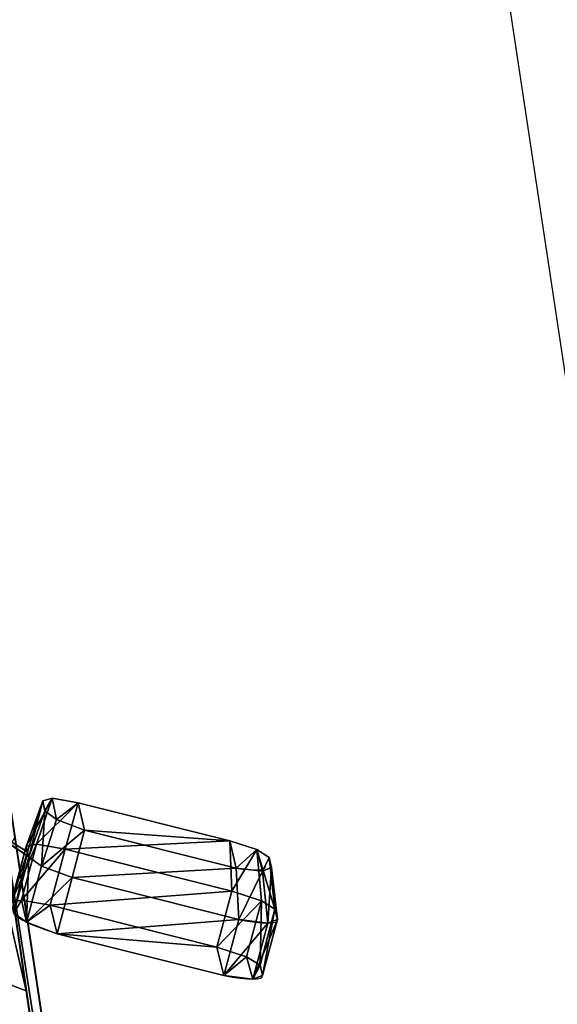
# Model space of a CAD drawing. Extents: x 22936 to 50368, y -4877 to 31080.
# Tile 554 of 601: x 44868 to 44901, y 7235 to 7296. Entities that reach past the tile are written whole.
import ezdxf

# ---------------------------------------------------------------- set-up
doc = ezdxf.new("R2010")
doc.units = 0
doc.layers.get('0').update_dxf_attribs({"linetype": 'CONTINUOUS'})
for name, color, linetype in [('00_TRACE_RDC', 241, 'CONTINUOUS'), ('08_AMENAGEMENTS_EXTERIEURS', 253, 'CONTINUOUS'), ('12_VEHICULES', 134, 'CONTINUOUS')]:
    doc.layers.add(name, color=color, linetype=linetype)

# ---------------------------------------------------------------- blocks, each defined once
blk = doc.blocks.new('SUPER_COMPACT_AUTOMOBILE__')
for p, q in [((339.41, 1779.86, 951.47), (377.38, 1785.37, 948.3)), ((345.37, 1786.55, 937.61), (351.69, 1787.02, 909.94)), ((377.38, 1785.37, 948.3), (345.37, 1786.55, 937.61)), ((345.37, 1786.55, 937.61), (383.94, 1785.97, 913.06)), ((351.69, 1787.02, 909.94), (385.21, 1779.64, 890.57)), ((383.94, 1785.97, 913.06), (351.69, 1787.02, 909.94)), ((377.38, 1785.37, 948.3), (383.94, 1785.97, 913.06)), ((410.14, 1771.13, 954.16), (377.38, 1785.37, 948.3)), ((416.7, 1771.73, 918.92), (383.94, 1785.97, 913.06)), ((371.01, 1777.97, 965.93), (339.41, 1779.86, 951.47)), ((339.41, 1779.86, 951.47), (362.44, 1760.73, 971.89)), ((380.38, 1762.36, 875.53), (353.06, 1781.21, 892.29)), ((403.76, 1763.73, 971.79), (371.01, 1777.97, 965.93)), ((294.52, 1675.23, 949.13), (331.56, 1764.17, 956.19)), ((331.56, 1764.17, 956.19), (321.62, 1663.02, 962.64)), ((362.44, 1760.73, 971.89), (331.56, 1764.17, 956.19)), ((339.56, 1664.65, 866.28), (348.82, 1765.46, 880.53)), ((380.38, 1762.36, 875.53), (348.82, 1765.46, 880.53)), ((321.62, 1663.02, 962.64), (362.44, 1760.73, 971.89)), ((380.38, 1762.36, 875.53), (339.56, 1664.65, 866.28)), ((395.2, 1746.49, 977.75), (362.44, 1760.73, 971.89)), ((413.14, 1748.12, 881.39), (380.38, 1762.36, 875.53)), ((413.14, 1748.12, 881.39), (372.32, 1650.41, 872.14)), ((321.62, 1663.02, 962.64), (294.52, 1675.23, 949.13)), ((294.52, 1675.23, 949.13), (315.94, 1646.14, 953.42)), ((329.84, 1647.14, 878.12), (311.78, 1676.52, 873.47)), ((339.56, 1664.65, 866.28), (311.78, 1676.52, 873.47)), ((329.84, 1647.14, 878.12), (302.81, 1660.61, 882.8)), ((354.38, 1648.78, 968.49), (321.62, 1663.02, 962.64)), ((372.32, 1650.41, 872.14), (339.56, 1664.65, 866.28)), ((316.47, 1639.58, 934.49), (289.43, 1659.86, 941.93)), ((315.94, 1646.14, 953.42), (289.43, 1659.86, 941.93)), ((329.84, 1647.14, 878.12), (296.42, 1654.31, 899.41)), ((323.03, 1640.17, 899.25), (296.42, 1654.31, 899.41)), ((323.03, 1640.17, 899.25), (290.1, 1653.84, 927.08)), ((348.69, 1631.9, 959.28), (315.94, 1646.14, 953.42)), ((362.59, 1632.9, 883.97), (329.84, 1647.14, 878.12)), ((323.03, 1640.17, 899.25), (280.96, 1593.14, 899.45)), ((319.75, 1639.87, 916.87), (316.47, 1639.58, 934.49)), ((355.78, 1625.93, 905.11), (323.03, 1640.17, 899.25)), ((246.65, 1633.59, 794.64), (1593.51, 1633.59, 794.64)), ((309.86, 1633.59, 569.18), (1593.67, 1633.59, 569.18))]:
    blk.add_line(p, q)
at = {"color": 7}
for p, q in [((385.21, 1779.64, 890.57), (353.06, 1781.21, 892.29)), ((417.97, 1765.4, 896.42), (385.21, 1779.64, 890.57)), ((410.14, 1771.13, 954.16), (416.7, 1771.73, 918.92)), ((348.82, 1765.46, 880.53), (311.78, 1676.52, 873.47)), ((354.38, 1648.78, 968.49), (395.2, 1746.49, 977.75)), ((296.42, 1654.31, 899.41), (290.1, 1653.84, 927.08)), ((316.47, 1639.58, 934.49), (290.1, 1653.84, 927.08)), ((319.75, 1639.87, 916.87), (280.96, 1593.14, 899.45)), ((283.35, 1597.62, 882.08), (323.03, 1640.17, 899.25)), ((349.22, 1625.34, 940.34), (316.47, 1639.58, 934.49)), ((323.03, 1640.17, 899.25), (319.75, 1639.87, 916.87)), ((404.24, 1626.36, 822.68), (239.72, 1627.22, 819.37)), ((387.9, 1597.52, 934.61), (404.24, 1626.36, 822.68)), ((1547.6, 1620.44, 845.68), (404.24, 1626.36, 822.68))]:
    blk.add_line(p, q, dxfattribs=at)
for points in [[(345.37, 1786.55, 937.61), (339.41, 1779.86, 951.47), (331.56, 1764.17, 956.19)], [(377.38, 1785.37, 948.3), (371.01, 1777.97, 965.93), (362.44, 1760.73, 971.89)], [(290.1, 1653.84, 927.08), (289.43, 1659.86, 941.93), (294.52, 1675.23, 949.13)], [(316.47, 1639.58, 934.49), (315.94, 1646.14, 953.42), (321.62, 1663.02, 962.64)], [(339.56, 1664.65, 866.28), (329.84, 1647.14, 878.12), (323.03, 1640.17, 899.25)]]:
    blk.add_polyline3d(points)
for points in [[(410.14, 1771.13, 954.16), (403.76, 1763.73, 971.79), (395.2, 1746.49, 977.75)], [(311.78, 1676.52, 873.47), (302.81, 1660.61, 882.8), (296.42, 1654.31, 899.41)], [(349.22, 1625.34, 940.34), (348.69, 1631.9, 959.28), (354.38, 1648.78, 968.49)]]:
    blk.add_polyline3d(points, dxfattribs=at)
at = {"color": 7, "extrusion": (0.899078, -0.390193, 0.198514)}
blk.add_arc((1745.27, 966.48, -200.46), 30.44, 295.52405, 4.2755, dxfattribs=at)
at = {"extrusion": (0.905005, -0.393418, 0.161826)}
blk.add_arc((1753.55, 955.96, -207.41), 37.56, 292.44986, 5.06281, dxfattribs=at)
at = {"color": 7, "extrusion": (0.905005, -0.393418, 0.161826)}
blk.add_arc((1753.55, 955.96, -171.21), 37.56, 292.44986, 5.06281, dxfattribs=at)
at = {"extrusion": (-0.905005, 0.393418, -0.161826)}
blk.add_arc((-1670.55, 948.6, 171.21), 37.72, 283.07081, 354.93719, dxfattribs=at)
at = {"color": 7}
mesh = blk.add_polyface(dxfattribs=at)
corners = [(289.43, 1659.86, 941.93), (296.42, 1654.31, 899.41), (290.1, 1653.84, 927.08), (302.81, 1660.61, 882.8), (294.52, 1675.23, 949.13), (311.78, 1676.52, 873.47), (331.56, 1764.17, 956.19), (348.82, 1765.46, 880.53), (339.41, 1779.86, 951.47), (353.06, 1781.21, 892.29), (345.37, 1786.55, 937.61), (351.69, 1787.02, 909.94)]
mesh.append_faces([[corners[k] for k in face] for face in [(0, 1, 2), (9, 10, 11)]], dxfattribs={"vtx0": -1, "color": 7})
mesh.append_faces([[corners[k] for k in face] for face in [(1, 0, 3), (3, 4, 5), (5, 6, 7), (7, 8, 9)]], dxfattribs={"vtx0": -1, "vtx1": -1, "color": 7})
mesh.append_faces([[corners[k] for k in face] for face in [(3, 0, 4), (5, 4, 6), (7, 6, 8), (9, 8, 10)]], dxfattribs={"vtx0": -1, "vtx2": -1, "color": 7})
mesh = blk.add_polyface(dxfattribs=at)
corners = [(339.41, 1779.86, 951.47), (377.38, 1785.37, 948.3), (345.37, 1786.55, 937.61)]
mesh.append_faces([[corners[k] for k in face] for face in [(0, 1, 2)]], dxfattribs={"color": 7})
mesh = blk.add_polyface(dxfattribs=at)
corners = [(371.01, 1777.97, 965.93), (377.38, 1785.37, 948.3), (339.41, 1779.86, 951.47)]
mesh.append_faces([[corners[k] for k in face] for face in [(0, 1, 2)]], dxfattribs={"color": 7})
mesh = blk.add_polyface(dxfattribs=at)
corners = [(345.37, 1786.55, 937.61), (383.94, 1785.97, 913.06), (351.69, 1787.02, 909.94)]
mesh.append_faces([[corners[k] for k in face] for face in [(0, 1, 2)]], dxfattribs={"color": 7})
mesh = blk.add_polyface(dxfattribs=at)
corners = [(377.38, 1785.37, 948.3), (383.94, 1785.97, 913.06), (345.37, 1786.55, 937.61)]
mesh.append_faces([[corners[k] for k in face] for face in [(0, 1, 2)]], dxfattribs={"color": 7})
mesh = blk.add_polyface(dxfattribs=at)
corners = [(351.69, 1787.02, 909.94), (385.21, 1779.64, 890.57), (353.06, 1781.21, 892.29)]
mesh.append_faces([[corners[k] for k in face] for face in [(0, 1, 2)]], dxfattribs={"color": 7})
mesh = blk.add_polyface(dxfattribs=at)
corners = [(383.94, 1785.97, 913.06), (385.21, 1779.64, 890.57), (351.69, 1787.02, 909.94)]
mesh.append_faces([[corners[k] for k in face] for face in [(0, 1, 2)]], dxfattribs={"color": 7})
mesh = blk.add_polyface(dxfattribs=at)
corners = [(371.01, 1777.97, 965.93), (410.14, 1771.13, 954.16), (377.38, 1785.37, 948.3), (403.76, 1763.73, 971.79)]
mesh.append_faces([[corners[k] for k in face] for face in [(0, 1, 2), (1, 0, 3)]], dxfattribs={"vtx0": -1, "color": 7})
mesh = blk.add_polyface(dxfattribs=at)
corners = [(377.38, 1785.37, 948.3), (416.7, 1771.73, 918.92), (383.94, 1785.97, 913.06), (410.14, 1771.13, 954.16)]
mesh.append_faces([[corners[k] for k in face] for face in [(0, 1, 2), (1, 0, 3)]], dxfattribs={"vtx0": -1, "color": 7})
mesh = blk.add_polyface(dxfattribs=at)
corners = [(383.94, 1785.97, 913.06), (417.97, 1765.4, 896.42), (385.21, 1779.64, 890.57), (416.7, 1771.73, 918.92)]
mesh.append_faces([[corners[k] for k in face] for face in [(0, 1, 2), (1, 0, 3)]], dxfattribs={"vtx0": -1, "color": 7})
mesh = blk.add_polyface(dxfattribs=at)
corners = [(362.44, 1760.73, 971.89), (339.41, 1779.86, 951.47), (331.56, 1764.17, 956.19)]
mesh.append_faces([[corners[k] for k in face] for face in [(0, 1, 2)]], dxfattribs={"color": 7})
mesh = blk.add_polyface(dxfattribs=at)
corners = [(371.01, 1777.97, 965.93), (339.41, 1779.86, 951.47), (362.44, 1760.73, 971.89)]
mesh.append_faces([[corners[k] for k in face] for face in [(0, 1, 2)]], dxfattribs={"color": 7})
mesh = blk.add_polyface(dxfattribs=at)
corners = [(380.38, 1762.36, 875.53), (348.82, 1765.46, 880.53), (353.06, 1781.21, 892.29)]
mesh.append_faces([[corners[k] for k in face] for face in [(0, 1, 2)]], dxfattribs={"color": 7})
mesh = blk.add_polyface(dxfattribs=at)
corners = [(385.21, 1779.64, 890.57), (380.38, 1762.36, 875.53), (353.06, 1781.21, 892.29)]
mesh.append_faces([[corners[k] for k in face] for face in [(0, 1, 2)]], dxfattribs={"color": 7})
mesh = blk.add_polyface(dxfattribs=at)
corners = [(395.2, 1746.49, 977.75), (371.01, 1777.97, 965.93), (362.44, 1760.73, 971.89), (403.76, 1763.73, 971.79)]
mesh.append_faces([[corners[k] for k in face] for face in [(0, 1, 2), (1, 0, 3)]], dxfattribs={"vtx0": -1, "color": 7})
mesh = blk.add_polyface(dxfattribs=at)
corners = [(385.21, 1779.64, 890.57), (413.14, 1748.12, 881.39), (380.38, 1762.36, 875.53), (417.97, 1765.4, 896.42)]
mesh.append_faces([[corners[k] for k in face] for face in [(0, 1, 2), (1, 0, 3)]], dxfattribs={"vtx0": -1, "color": 7})
mesh = blk.add_polyface(dxfattribs=at)
corners = [(355.78, 1625.93, 905.11), (348.69, 1631.9, 959.28), (349.22, 1625.34, 940.34), (362.59, 1632.9, 883.97), (354.38, 1648.78, 968.49), (372.32, 1650.41, 872.14), (395.2, 1746.49, 977.75), (413.14, 1748.12, 881.39), (403.76, 1763.73, 971.79), (417.97, 1765.4, 896.42), (410.14, 1771.13, 954.16), (416.7, 1771.73, 918.92)]
mesh.append_faces([[corners[k] for k in face] for face in [(0, 1, 2), (10, 9, 11)]], dxfattribs={"vtx0": -1, "color": 7})
mesh.append_faces([[corners[k] for k in face] for face in [(1, 3, 4), (4, 5, 6), (6, 7, 8), (8, 9, 10)]], dxfattribs={"vtx0": -1, "vtx1": -1, "color": 7})
mesh.append_faces([[corners[k] for k in face] for face in [(1, 0, 3), (4, 3, 5), (6, 5, 7), (8, 7, 9)]], dxfattribs={"vtx0": -1, "vtx2": -1, "color": 7})
mesh = blk.add_polyface(dxfattribs=at)
corners = [(331.56, 1764.17, 956.19), (294.52, 1675.23, 949.13), (321.62, 1663.02, 962.64)]
mesh.append_faces([[corners[k] for k in face] for face in [(0, 1, 2)]], dxfattribs={"color": 7})
mesh = blk.add_polyface(dxfattribs=at)
corners = [(348.82, 1765.46, 880.53), (339.56, 1664.65, 866.28), (311.78, 1676.52, 873.47)]
mesh.append_faces([[corners[k] for k in face] for face in [(0, 1, 2)]], dxfattribs={"color": 7})
mesh = blk.add_polyface(dxfattribs=at)
corners = [(362.44, 1760.73, 971.89), (331.56, 1764.17, 956.19), (321.62, 1663.02, 962.64)]
mesh.append_faces([[corners[k] for k in face] for face in [(0, 1, 2)]], dxfattribs={"color": 7})
mesh = blk.add_polyface(dxfattribs=at)
corners = [(380.38, 1762.36, 875.53), (339.56, 1664.65, 866.28), (348.82, 1765.46, 880.53)]
mesh.append_faces([[corners[k] for k in face] for face in [(0, 1, 2)]], dxfattribs={"color": 7})
mesh = blk.add_polyface(dxfattribs=at)
corners = [(354.38, 1648.78, 968.49), (362.44, 1760.73, 971.89), (321.62, 1663.02, 962.64), (395.2, 1746.49, 977.75)]
mesh.append_faces([[corners[k] for k in face] for face in [(0, 1, 2), (1, 0, 3)]], dxfattribs={"vtx0": -1, "color": 7})
mesh = blk.add_polyface(dxfattribs=at)
corners = [(380.38, 1762.36, 875.53), (372.32, 1650.41, 872.14), (339.56, 1664.65, 866.28), (413.14, 1748.12, 881.39)]
mesh.append_faces([[corners[k] for k in face] for face in [(0, 1, 2), (1, 0, 3)]], dxfattribs={"vtx0": -1, "color": 7})
mesh = blk.add_polyface(dxfattribs=at)
corners = [(315.94, 1646.14, 953.42), (294.52, 1675.23, 949.13), (289.43, 1659.86, 941.93)]
mesh.append_faces([[corners[k] for k in face] for face in [(0, 1, 2)]], dxfattribs={"color": 7})
mesh = blk.add_polyface(dxfattribs=at)
corners = [(321.62, 1663.02, 962.64), (294.52, 1675.23, 949.13), (315.94, 1646.14, 953.42)]
mesh.append_faces([[corners[k] for k in face] for face in [(0, 1, 2)]], dxfattribs={"color": 7})
mesh = blk.add_polyface(dxfattribs=at)
corners = [(329.84, 1647.14, 878.12), (302.81, 1660.61, 882.8), (311.78, 1676.52, 873.47)]
mesh.append_faces([[corners[k] for k in face] for face in [(0, 1, 2)]], dxfattribs={"color": 7})
mesh = blk.add_polyface(dxfattribs=at)
corners = [(339.56, 1664.65, 866.28), (329.84, 1647.14, 878.12), (311.78, 1676.52, 873.47)]
mesh.append_faces([[corners[k] for k in face] for face in [(0, 1, 2)]], dxfattribs={"color": 7})
mesh = blk.add_polyface(dxfattribs=at)
corners = [(296.42, 1654.31, 899.41), (302.81, 1660.61, 882.8), (329.84, 1647.14, 878.12)]
mesh.append_faces([[corners[k] for k in face] for face in [(0, 1, 2)]], dxfattribs={"color": 7})
mesh = blk.add_polyface(dxfattribs=at)
corners = [(348.69, 1631.9, 959.28), (321.62, 1663.02, 962.64), (315.94, 1646.14, 953.42), (354.38, 1648.78, 968.49)]
mesh.append_faces([[corners[k] for k in face] for face in [(0, 1, 2), (1, 0, 3)]], dxfattribs={"vtx0": -1, "color": 7})
mesh = blk.add_polyface(dxfattribs=at)
corners = [(339.56, 1664.65, 866.28), (362.59, 1632.9, 883.97), (329.84, 1647.14, 878.12), (372.32, 1650.41, 872.14)]
mesh.append_faces([[corners[k] for k in face] for face in [(0, 1, 2), (1, 0, 3)]], dxfattribs={"vtx0": -1, "color": 7})
mesh = blk.add_polyface(dxfattribs=at)
corners = [(289.43, 1659.86, 941.93), (290.1, 1653.84, 927.08), (316.47, 1639.58, 934.49)]
mesh.append_faces([[corners[k] for k in face] for face in [(0, 1, 2)]], dxfattribs={"color": 7})
mesh = blk.add_polyface(dxfattribs=at)
corners = [(315.94, 1646.14, 953.42), (289.43, 1659.86, 941.93), (316.47, 1639.58, 934.49)]
mesh.append_faces([[corners[k] for k in face] for face in [(0, 1, 2)]], dxfattribs={"color": 7})
mesh = blk.add_polyface(dxfattribs=at)
corners = [(290.1, 1653.84, 927.08), (296.42, 1654.31, 899.41), (323.03, 1640.17, 899.25)]
mesh.append_faces([[corners[k] for k in face] for face in [(0, 1, 2)]], dxfattribs={"color": 7})
mesh = blk.add_polyface(dxfattribs=at)
corners = [(296.42, 1654.31, 899.41), (329.84, 1647.14, 878.12), (323.03, 1640.17, 899.25)]
mesh.append_faces([[corners[k] for k in face] for face in [(0, 1, 2)]], dxfattribs={"color": 7})
mesh = blk.add_polyface(dxfattribs=at)
corners = [(319.75, 1639.87, 916.87), (290.1, 1653.84, 927.08), (323.03, 1640.17, 899.25), (316.47, 1639.58, 934.49)]
mesh.append_faces([[corners[k] for k in face] for face in [(0, 1, 2), (1, 0, 3)]], dxfattribs={"vtx0": -1, "color": 7})
mesh = blk.add_polyface(dxfattribs=at)
corners = [(349.22, 1625.34, 940.34), (315.94, 1646.14, 953.42), (316.47, 1639.58, 934.49), (348.69, 1631.9, 959.28)]
mesh.append_faces([[corners[k] for k in face] for face in [(0, 1, 2), (1, 0, 3)]], dxfattribs={"vtx0": -1, "color": 7})
mesh = blk.add_polyface(dxfattribs=at)
corners = [(362.59, 1632.9, 883.97), (323.03, 1640.17, 899.25), (329.84, 1647.14, 878.12), (355.78, 1625.93, 905.11)]
mesh.append_faces([[corners[k] for k in face] for face in [(0, 1, 2), (1, 0, 3)]], dxfattribs={"vtx0": -1, "color": 7})
mesh = blk.add_polyface(dxfattribs=at)
corners = [(323.03, 1640.17, 899.25), (280.96, 1593.14, 899.45), (319.75, 1639.87, 916.87)]
mesh.append_faces([[corners[k] for k in face] for face in [(0, 1, 2)]], dxfattribs={"color": 7})
mesh = blk.add_polyface(dxfattribs=at)
corners = [(323.03, 1640.17, 899.25), (283.35, 1597.62, 882.08), (280.96, 1593.14, 899.45)]
mesh.append_faces([[corners[k] for k in face] for face in [(0, 1, 2)]], dxfattribs={"color": 7})
mesh = blk.add_polyface(dxfattribs=at)
corners = [(355.78, 1625.93, 905.11), (319.75, 1639.87, 916.87), (323.03, 1640.17, 899.25), (349.22, 1625.34, 940.34), (316.47, 1639.58, 934.49)]
mesh.append_faces([[corners[k] for k in face] for face in [(0, 1, 2), (1, 3, 4)]], dxfattribs={"vtx0": -1, "color": 7})
mesh.append_faces([[corners[k] for k in face] for face in [(1, 0, 3)]], dxfattribs={"vtx0": -1, "vtx2": -1, "color": 7})
mesh = blk.add_polyface(dxfattribs=at)
corners = [(239.72, 1627.22, 819.37), (1593.51, 1633.59, 794.64), (246.65, 1633.59, 794.64), (1547.6, 1620.44, 845.68), (1593.48, 1620.2, 846.6), (404.24, 1626.36, 822.68)]
mesh.append_faces([[corners[k] for k in face] for face in [(0, 1, 2), (1, 3, 4), (3, 0, 5)]], dxfattribs={"vtx0": -1, "color": 7})
mesh.append_faces([[corners[k] for k in face] for face in [(1, 0, 3)]], dxfattribs={"vtx0": -1, "vtx1": -1, "vtx2": -1, "color": 7})
mesh = blk.add_polyface(dxfattribs=at)
corners = [(309.86, 1633.59, 569.18), (1593.51, 1633.59, 794.64), (1593.67, 1633.59, 569.18), (246.65, 1633.59, 794.64)]
mesh.append_faces([[corners[k] for k in face] for face in [(0, 1, 2), (1, 0, 3)]], dxfattribs={"vtx0": -1, "color": 7})
mesh = blk.add_polyface(dxfattribs=at)
corners = [(382.31, 1585.38, 354.52), (1593.81, 1588.8, 369.78), (1588.57, 1585.38, 354.52), (377.96, 1586.87, 361.14), (360.09, 1594.46, 394.98), (1593.67, 1633.59, 569.18), (334.68, 1613.71, 480.66), (309.86, 1633.59, 569.18)]
mesh.append_faces([[corners[k] for k in face] for face in [(0, 1, 2), (5, 6, 7)]], dxfattribs={"vtx0": -1, "color": 7})
mesh.append_faces([[corners[k] for k in face] for face in [(1, 4, 5)]], dxfattribs={"vtx0": -1, "vtx1": -1, "color": 7})
mesh.append_faces([[corners[k] for k in face] for face in [(1, 0, 3), (1, 3, 4), (5, 4, 6)]], dxfattribs={"vtx0": -1, "vtx2": -1, "color": 7})
mesh = blk.add_polyface(dxfattribs=at)
corners = [(223.67, 1612.46, 876.62), (404.24, 1626.36, 822.68), (239.72, 1627.22, 819.37), (387.9, 1597.52, 934.61), (214.39, 1597.52, 934.61)]
mesh.append_faces([[corners[k] for k in face] for face in [(0, 1, 2), (3, 0, 4)]], dxfattribs={"vtx0": -1, "color": 7})
mesh.append_faces([[corners[k] for k in face] for face in [(1, 0, 3)]], dxfattribs={"vtx0": -1, "vtx1": -1, "color": 7})
mesh = blk.add_polyface(dxfattribs=at)
corners = [(387.9, 1597.52, 934.61), (1547.6, 1620.44, 845.68), (404.24, 1626.36, 822.68), (1543.56, 1597.52, 934.61)]
mesh.append_faces([[corners[k] for k in face] for face in [(0, 1, 2), (1, 0, 3)]], dxfattribs={"vtx0": -1, "color": 7})
mesh = blk.add_polyface(dxfattribs=at)
corners = [(-63.61, 1597.52, 934.61), (211, 1587.35, 955.81), (214.39, 1597.52, 934.61), (221.14, 1577.41, 976.55), (796.61, 1405.68, 1334.62), (352.7, 1543.95, 1046.32), (727.32, 1454.72, 1232.37), (927.67, 1417.21, 1310.58), (971.63, 1411.42, 1322.66), (1087.81, 1404.91, 1336.24), (810.66, 1403.79, 1338.57), (1593.13, 1402.15, 1341.98), (909.05, 1390.53, 1366.22), (2420.12, 1397.38, 1351.93), (2412.95, 1396.57, 1353.62), (2362.77, 1390.9, 1365.44), (1405.97, 1383.22, 1381.45), (1083.77, 1383.22, 1381.45), (2455.97, 1584.36, 962.06), (2698.43, 1597.52, 934.61), (2447.66, 1597.52, 934.61), (2546.54, 1455.43, 1230.89), (2453, 1562.28, 1008.1), (2296.97, 1417.67, 1309.62), (2245.58, 1409.21, 1327.27), (2120.03, 1403.62, 1338.92), (1660.28, 1402.4, 1341.47)]
mesh.append_faces([[corners[k] for k in face] for face in [(0, 1, 2), (16, 12, 17), (18, 19, 20)]], dxfattribs={"vtx0": -1, "color": 7})
mesh.append_faces([[corners[k] for k in face] for face in [(1, 0, 3), (3, 4, 5), (5, 4, 6), (6, 4, 7), (7, 4, 8), (8, 4, 9), (9, 10, 11), (13, 12, 14), (14, 12, 15), (15, 12, 16), (19, 18, 21), (21, 23, 13)]], dxfattribs={"vtx0": -1, "vtx1": -1, "color": 7})
mesh.append_faces([[corners[k] for k in face] for face in [(11, 12, 13)]], dxfattribs={"vtx0": -1, "vtx1": -1, "vtx2": -1, "color": 7})
mesh.append_faces([[corners[k] for k in face] for face in [(3, 0, 4), (9, 4, 10), (11, 10, 12), (21, 18, 22), (21, 22, 23), (13, 23, 24), (13, 24, 25), (13, 25, 26), (13, 26, 11)]], dxfattribs={"vtx0": -1, "vtx2": -1, "color": 7})
mesh = blk.add_polyface(dxfattribs=at)
corners = [(211, 1587.35, 955.81), (387.9, 1597.52, 934.61), (214.39, 1597.52, 934.61), (375.54, 1556.91, 1019.29), (221.14, 1577.41, 976.55), (352.7, 1543.95, 1046.32), (439.7, 1541.85, 1050.7), (727.32, 1454.72, 1232.37), (754.04, 1468.07, 1204.54), (964.49, 1428.92, 1286.17), (927.67, 1417.21, 1310.58), (1077.09, 1422.38, 1299.8), (1526.66, 1418.87, 1307.12), (1593.41, 1597.52, 934.61), (1543.56, 1597.52, 934.61), (1593.13, 1402.15, 1341.98), (971.63, 1411.42, 1322.66), (1087.81, 1404.91, 1336.24)]
mesh.append_faces([[corners[k] for k in face] for face in [(0, 1, 2), (12, 13, 14), (15, 16, 17)]], dxfattribs={"vtx0": -1, "color": 7})
mesh.append_faces([[corners[k] for k in face] for face in [(1, 0, 3), (3, 5, 6), (6, 7, 8), (8, 7, 9), (9, 10, 11), (11, 10, 12), (13, 12, 15)]], dxfattribs={"vtx0": -1, "vtx1": -1, "color": 7})
mesh.append_faces([[corners[k] for k in face] for face in [(15, 12, 10)]], dxfattribs={"vtx0": -1, "vtx1": -1, "vtx2": -1, "color": 7})
mesh.append_faces([[corners[k] for k in face] for face in [(3, 0, 4), (3, 4, 5), (6, 5, 7), (9, 7, 10), (15, 10, 16)]], dxfattribs={"vtx0": -1, "vtx2": -1, "color": 7})
mesh = blk.add_polyface(dxfattribs=at)
corners = [(387.9, 1597.52, 934.61), (1526.66, 1418.87, 1307.12), (1543.56, 1597.52, 934.61), (375.54, 1556.91, 1019.29), (439.7, 1541.85, 1050.7), (754.04, 1468.07, 1204.54), (964.49, 1428.92, 1286.17), (1077.09, 1422.38, 1299.8)]
mesh.append_faces([[corners[k] for k in face] for face in [(0, 1, 2), (1, 6, 7)]], dxfattribs={"vtx0": -1, "color": 7})
mesh.append_faces([[corners[k] for k in face] for face in [(1, 0, 3), (1, 3, 4), (1, 4, 5), (1, 5, 6)]], dxfattribs={"vtx0": -1, "vtx2": -1, "color": 7})
mesh = blk.add_polyface(dxfattribs=at)
corners = [(281.56, 1509.61, 222.36), (481.18, 1536.4, 269.09), (1445.91, 1535.8, 268.04), (296.87, 1548.06, 289.43), (445.45, 1544.23, 282.74), (411.1, 1560.31, 310.79), (282.02, 1585.38, 354.52), (382.31, 1585.38, 354.52), (1920.41, 1509.61, 222.36), (1905.1, 1548.06, 289.43), (1507.07, 1538.68, 273.07), (1542.1, 1547.29, 288.07), (1575.46, 1563.54, 316.42), (1919.96, 1585.38, 354.52), (1588.57, 1585.38, 354.52)]
mesh.append_faces([[corners[k] for k in face] for face in [(5, 6, 7), (13, 12, 14)]], dxfattribs={"vtx0": -1, "color": 7})
mesh.append_faces([[corners[k] for k in face] for face in [(1, 3, 4), (4, 3, 5), (8, 2, 9), (9, 12, 13)]], dxfattribs={"vtx0": -1, "vtx1": -1, "color": 7})
mesh.append_faces([[corners[k] for k in face] for face in [(0, 1, 2), (1, 0, 3), (5, 3, 6), (2, 8, 0), (9, 2, 10), (9, 10, 11), (9, 11, 12)]], dxfattribs={"vtx0": -1, "vtx2": -1, "color": 7})
mesh = blk.add_polyface(dxfattribs=at)
corners = [(481.18, 1536.4, 269.09), (1507.07, 1538.68, 273.07), (1445.91, 1535.8, 268.04), (445.45, 1544.23, 282.74), (1542.1, 1547.29, 288.07), (411.1, 1560.31, 310.79), (1575.46, 1563.54, 316.42), (382.31, 1585.38, 354.52), (1588.57, 1585.38, 354.52)]
mesh.append_faces([[corners[k] for k in face] for face in [(0, 1, 2), (6, 7, 8)]], dxfattribs={"vtx0": -1, "color": 7})
mesh.append_faces([[corners[k] for k in face] for face in [(1, 3, 4), (4, 5, 6)]], dxfattribs={"vtx0": -1, "vtx1": -1, "color": 7})
mesh.append_faces([[corners[k] for k in face] for face in [(1, 0, 3), (4, 3, 5), (6, 5, 7)]], dxfattribs={"vtx0": -1, "vtx2": -1, "color": 7})
blk = doc.blocks.new('GROUPER_2')
at = {"layer": '00_TRACE_RDC'}
blk.add_line((15444.654, 11765.76), (15369.683, 12263.56), dxfattribs=at)
blk = doc.blocks.new('GROUPER_122')
at = {"layer": '08_AMENAGEMENTS_EXTERIEURS'}
mesh = blk.add_polyface(dxfattribs=at)
corners = [(4865.772, 2632.409), (4440.578, 2433.55), (4420.057, 2562.457), (4529.787, 1059.493), (4740.995, 1059.493), (5029.787, 1059.493), (4894.702, 2450.678), (5779.348, 2591.507), (6882.549, 501.379), (5029.787, 501.379), (5988.631, 801.379), (6907.607, 801.379), (7602.539, 0), (6819.828, 133.417), (7715.659, 663.642), (3404.368, 2268.594), (163.998, 668.169), (0, 1757.087), (2762.326, 1059.493)]
mesh.append_faces([[corners[k] for k in face] for face in [(0, 1, 2), (5, 8, 9), (8, 12, 13), (12, 11, 14), (15, 16, 17)]], dxfattribs={"vtx0": -1})
mesh.append_faces([[corners[k] for k in face] for face in [(3, 0, 4), (4, 0, 5), (10, 5, 7), (16, 15, 18), (18, 15, 3)]], dxfattribs={"vtx0": -1, "vtx1": -1})
mesh.append_faces([[corners[k] for k in face] for face in [(1, 0, 3), (8, 5, 10), (12, 8, 11)]], dxfattribs={"vtx0": -1, "vtx1": -1, "vtx2": -1})
mesh.append_faces([[corners[k] for k in face] for face in [(5, 0, 6), (5, 6, 7), (8, 10, 11), (3, 15, 1)]], dxfattribs={"vtx0": -1, "vtx2": -1})

msp = doc.modelspace()

# ---------------------------------------------------------------- block references
at = {"layer": '00_TRACE_RDC'}
msp.add_blockref('GROUPER_2', (29515.151, -4876.935), dxfattribs=at)
at = {"layer": '08_AMENAGEMENTS_EXTERIEURS', "color": 9}
msp.add_blockref('GROUPER_122', (41671.407, 5143.336), dxfattribs=at)
at = {"layer": '12_VEHICULES', "xscale": 0.1, "yscale": 0.1, "zscale": 0.1, "rotation": 278.5647282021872}
msp.add_blockref('SUPER_COMPACT_AUTOMOBILE__', (44701.714, 7252.082), dxfattribs=at)

doc.saveas('drawing.dxf')
